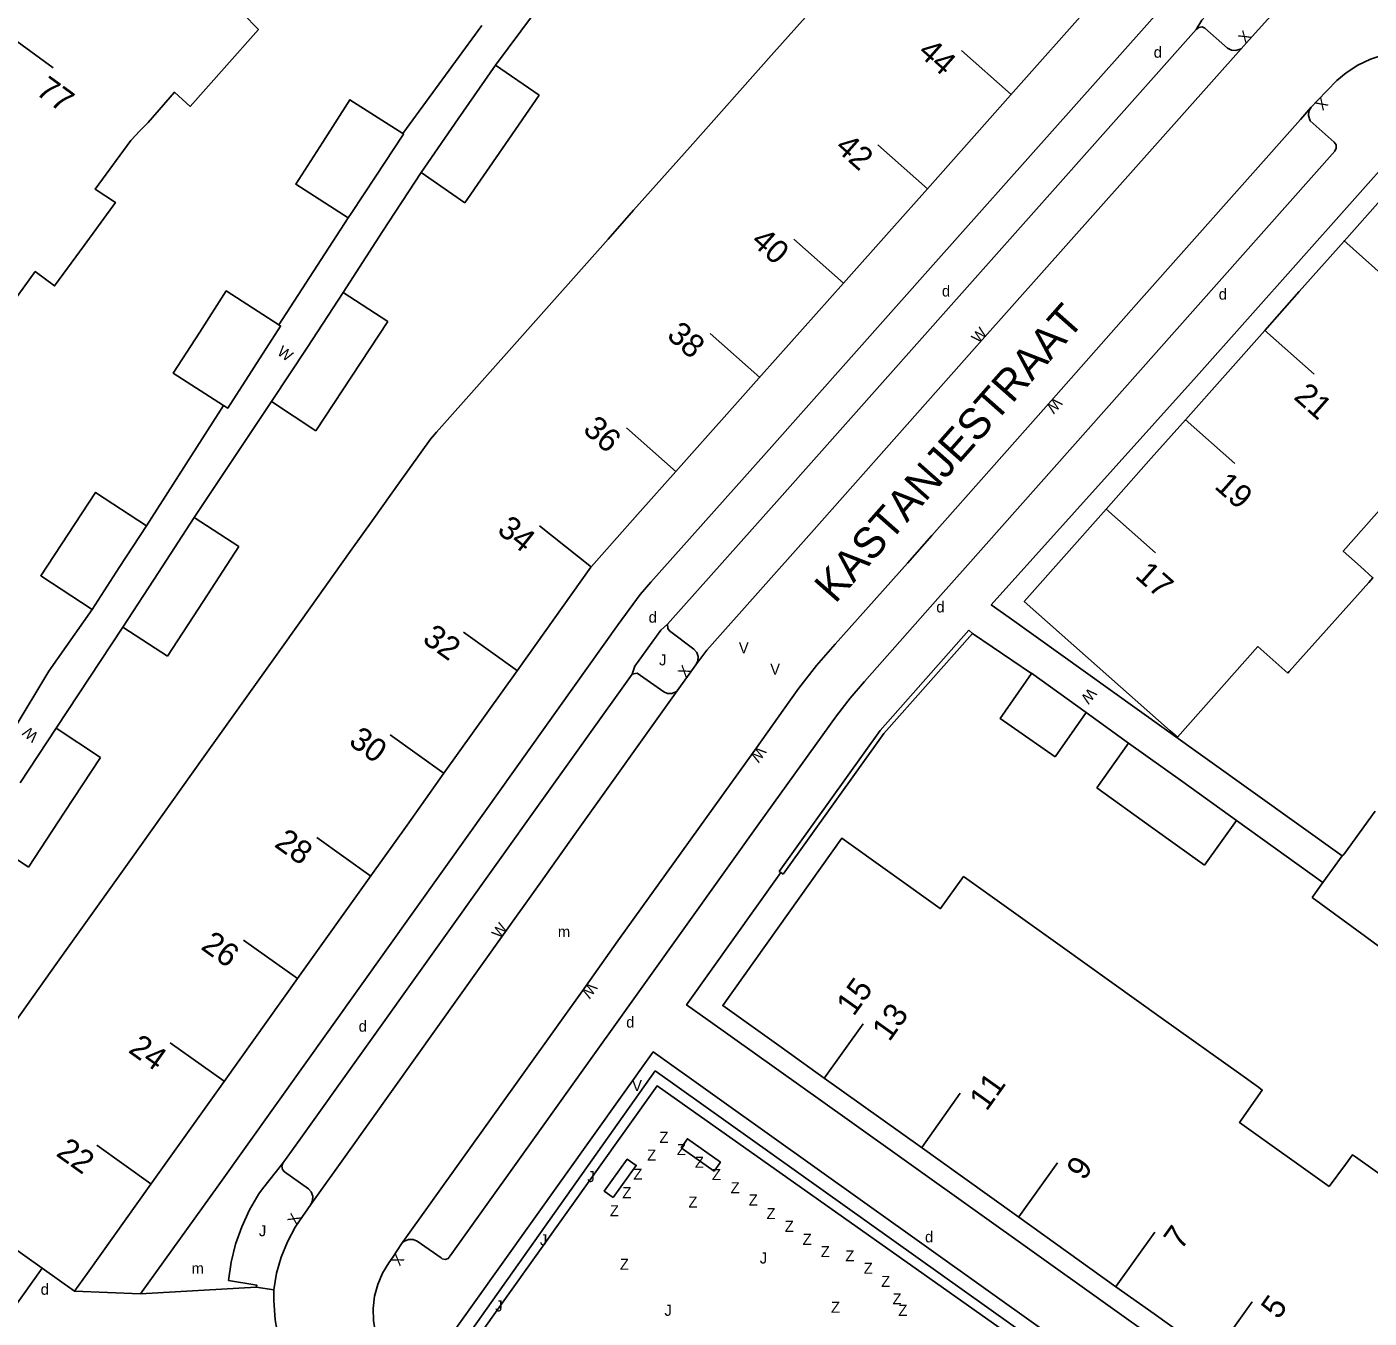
# Model space of a CAD drawing. Extents: x 134999 to 136502, y 457398 to 459002.
# Drawn here: x 135294.2 to 135354.8, y 457600.7 to 457659.1 of the extents above; entities that cross this region are included whole.
import ezdxf

# ---------------------------------------------------------------- set-up
doc = ezdxf.new("R2010")
doc.units = 0
for name, color, linetype in [('RI_DGTB_15', 7, 'Continuous'), ('RI_DGTB_19', 7, 'Continuous'), ('RI_DGTB_2', 7, 'Continuous'), ('RI_DGTB_29', 7, 'Continuous'), ('RI_DGTB_30', 7, 'Continuous'), ('RI_DGTB_31', 7, 'Continuous'), ('RI_DGTB_32', 7, 'Continuous'), ('RI_DGTB_35', 7, 'Continuous'), ('RI_DGTB_36', 7, 'Continuous'), ('RI_DGTB_37', 7, 'Continuous'), ('RI_DGTB_43', 7, 'Continuous'), ('RI_DGTB_48', 7, 'Continuous'), ('RI_DGTB_5', 7, 'Continuous'), ('RI_DGTB_53', 7, 'Continuous'), ('RI_DGTB_54', 7, 'Continuous'), ('RI_DGTB_6', 7, 'Continuous')]:
    doc.layers.add(name, color=color, linetype=linetype)

msp = doc.modelspace()

# ---------------------------------------------------------------- linework, layer by layer
at = {"layer": 'RI_DGTB_15'}
for p, q in [((135292.958, 457659.017), (135295.383, 457657.25)), ((135338.659, 457656.05), (135336.416, 457658.042)), ((135334.875, 457651.787), (135332.632, 457653.779)), ((135331.091, 457647.524), (135328.848, 457649.516)), ((135353.685, 457649.445), (135355.929, 457647.454)), ((135350.101, 457645.406), (135352.345, 457643.415)), ((135327.308, 457643.261), (135325.065, 457645.253)), ((135346.517, 457641.367), (135348.761, 457639.376)), ((135323.524, 457638.998), (135321.281, 457640.99)), ((135342.932, 457637.328), (135345.176, 457635.337)), ((135319.702, 457634.692), (135317.357, 457636.563)), ((135316.355, 457630.006), (135313.914, 457631.75)), ((135313.042, 457625.368), (135310.601, 457627.112)), ((135309.729, 457620.73), (135307.288, 457622.474)), ((135306.415, 457616.092), (135303.974, 457617.836)), ((135330.225, 457611.606), (135331.969, 457614.048)), ((135303.102, 457611.454), (135300.661, 457613.198)), ((135334.619, 457608.467), (135336.363, 457610.909)), ((135299.789, 457606.816), (135297.348, 457608.56)), ((135339.013, 457605.328), (135340.757, 457607.77)), ((135343.407, 457602.189), (135345.151, 457604.631)), ((135347.801, 457599.05), (135349.545, 457601.492))]:
    msp.add_line(p, q, dxfattribs=at)
at = {"layer": 'RI_DGTB_19'}
msp.add_lwpolyline([(135316.589, 457598.082), (135314.436, 457599.687), (135322.662, 457611.244), (135339.507, 457599.342), (135339.742, 457599.694)], dxfattribs=at)
at = {"layer": 'RI_DGTB_2'}
for points in [[(135327.941, 457657.942), (135331.702, 457662.171)], [(135338.631, 457656.019), (135342.377, 457660.238)], [(135324.153, 457653.683), (135327.941, 457657.942)], [(135334.873, 457651.788), (135338.631, 457656.019)], [(135321.603, 457650.816), (135324.153, 457653.683)], [(135353.705, 457649.428), (135357.46, 457653.654)], [(135333.27, 457649.982), (135334.873, 457651.788)], [(135320.447, 457649.514), (135321.603, 457650.816)], [(135331.087, 457647.528), (135333.27, 457649.982)], [(135316.582, 457645.16), (135320.447, 457649.514)], [(135351.674, 457647.141), (135353.705, 457649.428)], [(135327.379, 457643.36), (135331.087, 457647.528)], [(135350.12, 457645.389), (135351.674, 457647.141)], [(135346.536, 457641.35), (135350.12, 457645.389)], [(135312.422, 457640.476), (135312.695, 457640.782), (135316.582, 457645.16)], [(135323.51, 457639.011), (135327.379, 457643.36)], [(135344.989, 457639.607), (135346.536, 457641.35)], [(135309.864, 457636.894), (135311.013, 457638.504), (135312.422, 457640.476)], [(135342.951, 457637.311), (135344.989, 457639.607)], [(135319.694, 457634.716), (135321.901, 457637.202), (135323.51, 457639.011)], [(135357.054, 457639.236), (135353.664, 457635.413), (135354.438, 457634.714), (135355.003, 457634.206), (135354.818, 457633.999)], [(135308.8, 457635.397), (135309.864, 457636.894)], [(135345.848, 457627.285), (135339.249, 457633.14), (135342.951, 457637.311)], [(135306.582, 457632.276), (135308.8, 457635.397)], [(135316.339, 457630.01), (135319.672, 457634.688), (135319.694, 457634.716)], [(135354.818, 457633.999), (135351.219, 457629.974)], [(135306.582, 457632.276), (135305.499, 457630.757)], [(135345.848, 457627.285), (135346.17, 457626.998), (135349.808, 457631.097), (135351.154, 457629.902)], [(135305.499, 457630.757), (135302.191, 457626.115)], [(135313.035, 457625.373), (135316.339, 457630.01)], [(135351.219, 457629.974), (135351.154, 457629.902)], [(135302.191, 457626.115), (135298.883, 457621.472)], [(135311.369, 457623.035), (135313.035, 457625.373)], [(135311.369, 457623.035), (135309.726, 457620.731)], [(135328.261, 457612.992), (135325.626, 457614.878), (135329.563, 457620.401), (135331.016, 457622.441), (135335.448, 457619.26), (135335.471, 457619.261), (135336.511, 457620.704), (135336.652, 457620.603)], [(135298.883, 457621.472), (135295.575, 457616.83)], [(135309.726, 457620.731), (135306.416, 457616.091)], [(135336.652, 457620.603), (135340.981, 457617.509)], [(135340.981, 457617.509), (135345.439, 457614.325)], [(135295.575, 457616.83), (135292.267, 457612.188)], [(135306.416, 457616.091), (135303.106, 457611.451)], [(135345.439, 457614.325), (135349.034, 457611.757)], [(135328.261, 457612.992), (135330.217, 457611.595)], [(135303.106, 457611.451), (135299.796, 457606.811)], [(135330.217, 457611.595), (135334.547, 457608.502)], [(135349.034, 457611.757), (135349.829, 457611.181)], [(135349.829, 457611.181), (135350.001, 457611.057), (135348.972, 457609.594), (135353.022, 457606.698)], [(135334.547, 457608.502), (135336.46, 457607.136)], [(135354.22, 457608.038), (135354.085, 457608.134), (135353.761, 457607.696), (135353.022, 457606.698)], [(135357.916, 457605.406), (135354.22, 457608.038)], [(135288.8, 457607.323), (135292.73, 457604.533), (135294.883, 457603.005)], [(135339.003, 457605.315), (135336.46, 457607.136)], [(135299.796, 457606.811), (135296.924, 457602.784)], [(135343.394, 457602.171), (135339.003, 457605.315)], [(135294.883, 457603.005), (135296.345, 457601.968)], [(135296.345, 457601.968), (135296.924, 457602.784)], [(135345.114, 457600.939), (135343.394, 457602.171)], [(135345.114, 457600.939), (135347.789, 457599.033)]]:
    msp.add_lwpolyline(points, dxfattribs=at)
at = {"layer": 'RI_DGTB_32'}
for points in [[(135323.746, 457608.445), (135325.237, 457607.395), (135325.525, 457607.804), (135324.034, 457608.854), (135323.746, 457608.445)], [(135320.682, 457606.202), (135321.722, 457607.648), (135321.316, 457607.94), (135320.276, 457606.494), (135320.682, 457606.202)]]:
    msp.add_lwpolyline(points, dxfattribs=at)
at = {"layer": 'RI_DGTB_48'}
for points in [[(135337.05, 457582.922), (135313.782, 457599.502), (135322.579, 457611.931)], [(135339.742, 457599.694), (135322.579, 457611.931)]]:
    msp.add_lwpolyline(points, dxfattribs=at)
at = {"layer": 'RI_DGTB_5'}
for points in [[(135305.977, 457662.04), (135303.946, 457659.706), (135304.651, 457658.991), (135303.1, 457657.245)], [(135303.1, 457657.245), (135301.561, 457655.511), (135300.856, 457656.153), (135299.671, 457654.791), (135299.294, 457654.4)], [(135299.294, 457654.4), (135298.881, 457653.971), (135297.281, 457651.77), (135298.191, 457651.171), (135296.776, 457649.231)], [(135292.536, 457645.245), (135294.572, 457648.045), (135295.441, 457647.401), (135296.776, 457649.231)]]:
    msp.add_lwpolyline(points, dxfattribs=at)
at = {"layer": 'RI_DGTB_53'}
for p, q in [((135335.955, 457646.533), (135347.025, 457658.99)), ((135347.416, 457659.043), (135348.434, 457658.142)), ((135349.055, 457658.112), (135337.354, 457644.956)), ((135352.164, 457654.857), (135353.255, 457653.9)), ((135335.258, 457648.482), (135327.607, 457639.865)), ((135328.321, 457637.934), (135335.955, 457646.533)), ((135333.965, 457641.132), (135337.354, 457644.956)), ((135301.746, 457636.925), (135305.238, 457642.17)), ((135333.965, 457641.132), (135329.636, 457636.253)), ((135328.321, 457637.934), (135323.134, 457632.113)), ((135333.974, 457634.872), (135335.07, 457636.12)), ((135333.974, 457634.872), (135330.702, 457631.201)), ((135314.199, 457622.678), (135320.901, 457632.094)), ((135322.825, 457631.847), (135323.134, 457632.113)), ((135338.565, 457632.419), (135345.568, 457627.393)), ((135295.516, 457627.405), (135298.531, 457631.975)), ((135321.664, 457630.216), (135322.825, 457631.847)), ((135323.217, 457631.808), (135324.317, 457630.987)), ((135336.907, 457631.697), (135336.75, 457631.836)), ((135339.576, 457629.88), (135336.907, 457631.697)), ((135321.53, 457629.849), (135321.664, 457630.216)), ((135321.53, 457629.849), (135317.379, 457624.039)), ((135322.966, 457629.054), (135321.758, 457629.898)), ((135323.641, 457629.2), (135319.017, 457622.727)), ((135328.694, 457628.685), (135327.075, 457626.423)), ((135343.968, 457626.741), (135342.052, 457628.116)), ((135353.611, 457621.648), (135345.568, 457627.393)), ((135320.883, 457617.794), (135327.075, 457626.423)), ((135315.472, 457621.355), (135317.379, 457624.039)), ((135322.663, 457616.658), (135327.265, 457623.09)), ((135352.746, 457620.43), (135348.84, 457623.243)), ((135314.199, 457622.678), (135302.86, 457606.775)), ((135319.017, 457622.727), (135317.339, 457620.35)), ((135322.663, 457616.658), (135313.315, 457603.56)), ((135327.958, 457608.877), (135329.581, 457607.727)), ((135306.914, 457606.586), (135305.835, 457607.358)), ((135306.5, 457605.153), (135307.015, 457605.885)), ((135312.907, 457603.467), (135311.824, 457604.224))]:
    msp.add_line(p, q, dxfattribs=at)
for points in [[(135335.258, 457648.482), (135345.762, 457660.299), (135348.997, 457663.927), (135351.089, 457666.291)], [(135318.799, 457661.996), (135315.358, 457657.38)], [(135347.025, 457658.99), (135347.268, 457659.411), (135349.03, 457661.377)], [(135349.055, 457658.112), (135349.407, 457658.518), (135350.813, 457660.074)], [(135347.025, 457658.99), (135347.138, 457659.081), (135347.282, 457659.101), (135347.416, 457659.043)], [(135348.434, 457658.142), (135348.61, 457658.05), (135348.811, 457658.033), (135349.055, 457658.112)], [(135359.72, 457657.042), (135359.178, 457657.386), (135358.605, 457657.655), (135358.003, 457657.849), (135357.381, 457657.966), (135356.749, 457658.004), (135356.118, 457657.962), (135355.497, 457657.84), (135354.896, 457657.641), (135354.325, 457657.368), (135353.793, 457657.026), (135353.372, 457656.678)], [(135353.372, 457656.678), (135352.5, 457655.776), (135352.21, 457655.479)], [(135352.21, 457655.479), (135351.736, 457654.925), (135344.311, 457646.561), (135340.47, 457642.205), (135335.07, 457636.12)], [(135352.21, 457655.479), (135352.112, 457655.302), (135352.092, 457655.102), (135352.164, 457654.857)], [(135357.46, 457653.654), (135356.771, 457654.247), (135356.256, 457653.665), (135347.029, 457643.304)], [(135353.255, 457653.9), (135353.341, 457653.771), (135353.348, 457653.622), (135353.28, 457653.49)], [(135353.28, 457653.49), (135346.033, 457645.319), (135336.702, 457634.799), (135335.349, 457633.265)], [(135308.487, 457647.104), (135310.256, 457649.854), (135312.007, 457652.529)], [(135347.029, 457643.304), (135337.763, 457632.986), (135338.565, 457632.419)], [(135327.607, 457639.865), (135322.386, 457634.003), (135321.899, 457633.452), (135320.901, 457632.094)], [(135329.636, 457636.253), (135324.914, 457630.935), (135324.419, 457630.279)], [(135335.349, 457633.265), (135332.037, 457629.52), (135331.38, 457628.773), (135330.763, 457627.975), (135327.265, 457623.09)], [(135323.134, 457632.113), (135323.142, 457631.92), (135323.217, 457631.808)], [(135328.185, 457620.936), (135332.744, 457627.301), (135336.75, 457631.836)], [(135328.356, 457620.813), (135332.908, 457627.17), (135336.907, 457631.697)], [(135324.317, 457630.987), (135324.452, 457630.837), (135324.517, 457630.649), (135324.504, 457630.451), (135324.419, 457630.279)], [(135330.702, 457631.201), (135329.86, 457630.241), (135329.072, 457629.221), (135328.694, 457628.685)], [(135324.419, 457630.279), (135324.106, 457629.857), (135323.641, 457629.2)], [(135321.758, 457629.898), (135321.53, 457629.849)], [(135323.641, 457629.2), (135323.503, 457629.055), (135323.324, 457628.98), (135323.13, 457628.982), (135322.966, 457629.054)], [(135305.754, 457607.75), (135306.349, 457608.57), (135315.472, 457621.355)], [(135328.257, 457620.884), (135323.992, 457614.905), (135324.966, 457614.219)], [(135328.185, 457620.936), (135328.257, 457620.884)], [(135328.257, 457620.884), (135328.356, 457620.813)], [(135307.015, 457605.885), (135308.714, 457608.271), (135315.707, 457618.07), (135317.339, 457620.35)], [(135320.883, 457617.794), (135319.441, 457615.754), (135311.123, 457604.105)], [(135324.966, 457614.219), (135331.247, 457609.736), (135357.066, 457591.315), (135361.787, 457587.958)], [(135318.369, 457595.49), (135312.935, 457599.39), (135322.491, 457612.778), (135327.958, 457608.877)], [(135303.304, 457602.454), (135303.424, 457603.28), (135303.623, 457604.091), (135303.899, 457604.88), (135304.249, 457605.639), (135304.67, 457606.36), (135304.83, 457606.598), (135305.754, 457607.75)], [(135305.835, 457607.358), (135305.737, 457607.465), (135305.707, 457607.611), (135305.754, 457607.75)], [(135329.581, 457607.727), (135340.096, 457600.225)], [(135299.331, 457601.852), (135302.86, 457606.775)], [(135307.015, 457605.885), (135307.099, 457606.063), (135307.107, 457606.263), (135307.037, 457606.451), (135306.914, 457606.586)], [(135281.285, 457605.958), (135282.905, 457604.849), (135291.148, 457598.981), (135291.722, 457598.576), (135294.883, 457603.005)], [(135305.344, 457602.032), (135305.472, 457602.774), (135305.678, 457603.498), (135305.96, 457604.196), (135306.314, 457604.861), (135306.5, 457605.153)], [(135311.123, 457604.105), (135310.721, 457603.503), (135310.547, 457603.251)], [(135311.824, 457604.224), (135311.639, 457604.303), (135311.438, 457604.304), (135311.252, 457604.228), (135311.123, 457604.105)], [(135313.315, 457603.56), (135313.227, 457603.448), (135313.094, 457603.401), (135312.956, 457603.431), (135312.907, 457603.467)], [(135310.547, 457603.251), (135310.26, 457602.784), (135310.04, 457602.276), (135309.896, 457601.741), (135309.83, 457601.192), (135309.844, 457600.638), (135309.938, 457600.092), (135310.109, 457599.566), (135310.354, 457599.069), (135310.668, 457598.613), (135311.044, 457598.207), (135311.291, 457597.996)], [(135304.543, 457602.155), (135304.58, 457602.236), (135303.304, 457602.454)], [(135296.345, 457601.968), (135299.331, 457601.852)], [(135299.331, 457601.852), (135304.543, 457602.155)], [(135305.344, 457602.032), (135304.543, 457602.155)], [(135306.454, 457597.369), (135306.08, 457598.155), (135305.781, 457598.973), (135305.557, 457599.814), (135305.412, 457600.672), (135305.346, 457601.541), (135305.344, 457602.032)]]:
    msp.add_lwpolyline(points, dxfattribs=at)
at = {"layer": 'RI_DGTB_54'}
for p, q in [((135311.176, 457654.283), (135314.74, 457659.169)), ((135305.57, 457645.637), (135308.712, 457650.472)), ((135299.591, 457636.56), (135303.072, 457641.997))]:
    msp.add_line(p, q, dxfattribs=at)
msp.add_lwpolyline([(135297.136, 457632.773), (135295.183, 457629.994), (135293.566, 457627.303)], dxfattribs=at)
at = {"layer": 'RI_DGTB_6'}
for p, q in [((135315.358, 457657.38), (135317.333, 457656.016)), ((135308.487, 457647.104), (135310.499, 457645.796)), ((135305.238, 457642.17), (135307.242, 457640.85)), ((135301.746, 457636.925), (135303.759, 457635.618)), ((135298.531, 457631.975), (135300.544, 457630.668)), ((135342.052, 457628.116), (135339.583, 457629.89)), ((135342.052, 457628.116), (135340.655, 457626.112)), ((135295.516, 457627.405), (135297.521, 457626.086)), ((135342.534, 457624.708), (135343.968, 457626.741)), ((135347.389, 457621.222), (135348.84, 457623.243)), ((135292.264, 457622.463), (135294.264, 457621.137))]:
    msp.add_line(p, q, dxfattribs=at)
for points in [[(135313.682, 457654.954), (135315.358, 457657.38)], [(135311.176, 457654.283), (135308.787, 457655.81), (135307.562, 457653.9)], [(135315.657, 457653.59), (135317.333, 457656.016)], [(135312.007, 457652.529), (135313.682, 457654.954)], [(135307.562, 457653.9), (135306.337, 457651.99), (135308.712, 457650.472)], [(135309.96, 457652.362), (135311.178, 457654.209)], [(135311.178, 457654.209), (135311.211, 457654.261), (135311.176, 457654.283)], [(135313.973, 457651.152), (135315.657, 457653.59)], [(135308.847, 457650.674), (135309.96, 457652.362)], [(135313.973, 457651.152), (135312.007, 457652.529)], [(135308.847, 457650.674), (135308.712, 457650.472)], [(135305.57, 457645.637), (135303.197, 457647.17), (135302.002, 457645.315)], [(135306.862, 457644.637), (135308.487, 457647.104)], [(135305.57, 457645.637), (135305.655, 457645.582), (135304.462, 457643.73)], [(135308.867, 457643.317), (135310.499, 457645.796)], [(135302.002, 457645.315), (135300.807, 457643.46), (135303.072, 457641.997)], [(135305.238, 457642.17), (135306.862, 457644.637)], [(135304.462, 457643.73), (135303.265, 457641.872), (135303.072, 457641.997)], [(135307.242, 457640.85), (135308.867, 457643.317)], [(135299.591, 457636.56), (135297.296, 457638.069), (135296.056, 457636.184)], [(135300.138, 457634.45), (135301.746, 457636.925)], [(135298.364, 457634.667), (135299.591, 457636.56)], [(135296.056, 457636.184), (135294.816, 457634.299), (135297.136, 457632.773)], [(135302.151, 457633.143), (135303.759, 457635.618)], [(135297.136, 457632.773), (135298.364, 457634.667)], [(135298.531, 457631.975), (135300.138, 457634.45)], [(135300.544, 457630.668), (135302.151, 457633.143)], [(135339.576, 457629.88), (135338.162, 457627.85), (135340.655, 457626.112)], [(135339.583, 457629.89), (135339.576, 457629.88)], [(135293.89, 457624.934), (135295.516, 457627.405)], [(135346.412, 457624.986), (135343.968, 457626.741)], [(135295.895, 457623.615), (135297.521, 457626.086)], [(135344.962, 457622.965), (135342.534, 457624.708)], [(135348.84, 457623.243), (135346.412, 457624.986)], [(135294.264, 457621.137), (135295.895, 457623.615)], [(135353.682, 457621.707), (135355.11, 457623.654)], [(135347.389, 457621.222), (135344.962, 457622.965)], [(135353.611, 457621.648), (135353.682, 457621.707)], [(135352.746, 457620.43), (135353.611, 457621.648)], [(135352.254, 457619.759), (135352.746, 457620.43)], [(135352.254, 457619.759), (135354.667, 457617.99)], [(135354.667, 457617.99), (135357.08, 457616.221)]]:
    msp.add_lwpolyline(points, dxfattribs=at)

# ---------------------------------------------------------------- texts
at = {"layer": 'RI_DGTB_29'}
for p in [(135345.1, 457657.711), (135335.531, 457646.92), (135348.038, 457646.776), (135322.281, 457632.179), (135335.277, 457632.64), (135321.267, 457613.878), (135309.181, 457613.695), (135334.768, 457604.174), (135294.815, 457601.804)]:
    msp.add_text('d', height=0.5, dxfattribs=at).set_placement(p)
at = {"layer": 'RI_DGTB_30'}
for s, rotation, p in [('X', 49.14792, (135349.243, 457658.329)), ('X', 225.96051, (135352.674, 457655.956)), ('W', 48.45513, (135337.188, 457644.769)), ('W', 323.83577, (135305.458, 457644.328)), ('W', 228.59047, (135340.635, 457642.393)), ('X', 53.48997, (135323.957, 457629.656)), ('W', 229.78449, (135342.185, 457629.27)), ('W', 140.93642, (135294.75, 457627.119)), ('W', 234.40975, (135327.22, 457626.626)), ('W', 54.48512, (135315.562, 457617.867)), ('W', 234.73808, (135319.585, 457615.958)), ('X', 62.95039, (135306.379, 457604.92)), ('X', 236.20752, (135310.86, 457603.711))]:
    msp.add_text(s, height=0.5, rotation=rotation, dxfattribs=at).set_placement(p)
for p in [(135326.356, 457630.791), (135327.773, 457629.83), (135321.533, 457611.008)]:
    msp.add_text('V', height=0.5, dxfattribs=at).set_placement(p)
at = {"layer": 'RI_DGTB_31'}
for p in [(135322.751, 457630.249), (135319.511, 457606.897), (135304.672, 457604.45), (135317.368, 457604.043), (135327.302, 457603.216), (135315.349, 457601.05), (135322.995, 457600.853)]:
    msp.add_text('J', height=0.5, dxfattribs=at).set_placement(p)
at = {"layer": 'RI_DGTB_32'}
for p in [(135322.767, 457608.669), (135322.213, 457607.867), (135323.555, 457608.117), (135324.371, 457607.542), (135321.589, 457607.005), (135325.141, 457606.989), (135321.092, 457606.169), (135325.984, 457606.394), (135324.078, 457605.746), (135326.804, 457605.838), (135320.531, 457605.353), (135327.606, 457605.223), (135328.431, 457604.647), (135329.238, 457604.061), (135330.059, 457603.505), (135331.168, 457603.316), (135320.982, 457602.935), (135331.998, 457602.754), (135332.787, 457602.16), (135333.299, 457601.372), (135330.519, 457600.991), (135333.56, 457600.851)]:
    msp.add_text('Z', height=0.5, dxfattribs=at).set_placement(p)
at = {"layer": 'RI_DGTB_35'}
for s, rotation, p in [('17', 318.4128, (135344.211, 457634.25)), ('15', 54.4591, (135331.544, 457614.353)), ('22', 324.4595, (135295.463, 457608.121))]:
    msp.add_text(s, height=1.054, rotation=rotation, dxfattribs=at).set_placement(p)
at = {"layer": 'RI_DGTB_36'}
for s, rotation, p in [('44', 318.4122, (135334.396, 457657.891)), ('77', 323.9125, (135294.544, 457656.095)), ('42', 318.4122, (135330.656, 457653.589)), ('40', 318.4122, (135326.856, 457649.341)), ('38', 318.4122, (135323.052, 457645.096)), ('21', 318.4128, (135351.38, 457642.328)), ('36', 318.4122, (135319.262, 457640.838)), ('19', 318.4128, (135347.796, 457638.289)), ('34', 321.4381, (135315.386, 457636.277)), ('32', 324.4595, (135312.009, 457631.325)), ('30', 324.4595, (135308.679, 457626.699)), ('28', 324.4595, (135305.323, 457622.092)), ('26', 324.4595, (135302.003, 457617.458)), ('13', 54.4591, (135333.153, 457613.204)), ('24', 324.4595, (135298.728, 457612.793)), ('11', 54.4591, (135337.547, 457610.065)), ('9', 54.4591, (135341.941, 457606.926)), ('7', 54.4591, (135346.335, 457603.787)), ('5', 54.4591, (135350.729, 457600.648))]:
    msp.add_text(s, height=1.054, rotation=rotation, dxfattribs=at).set_placement(p)
at = {"layer": 'RI_DGTB_37'}
msp.add_text('KASTANJESTRAAT', height=1.4, rotation=48.5177, dxfattribs=at).set_placement((135330.708, 457633.005))
at = {"layer": 'RI_DGTB_43'}
for p in [(135318.178, 457617.967), (135301.63, 457602.752)]:
    msp.add_text('m', height=0.5, dxfattribs=at).set_placement(p)

doc.saveas('drawing.dxf')
